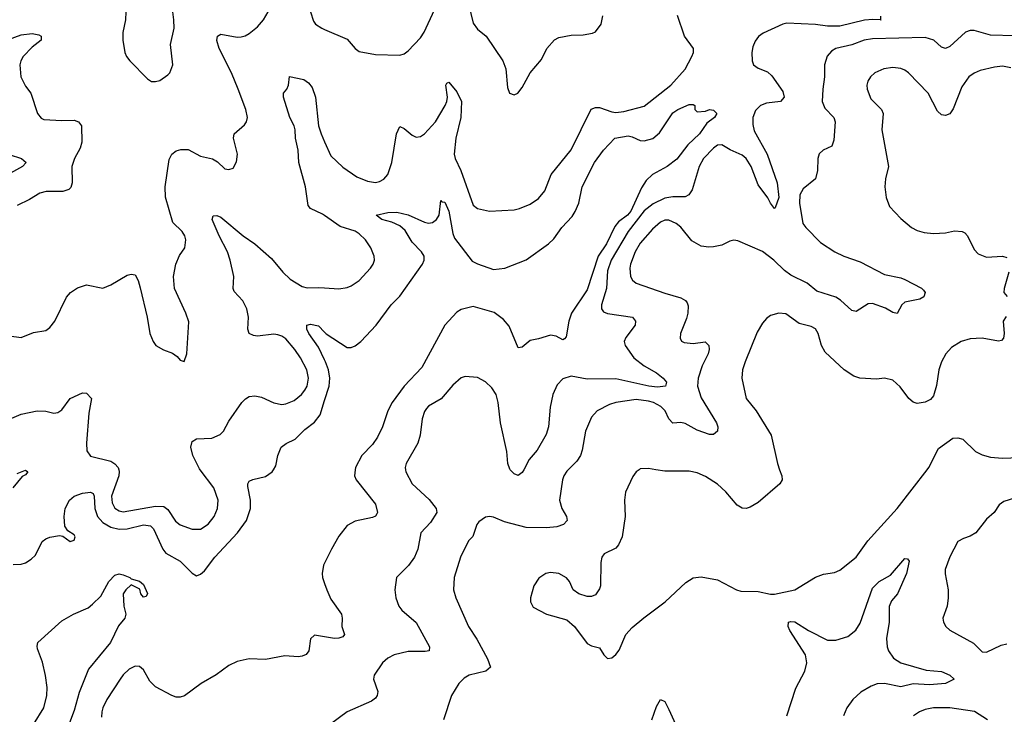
# Model space of a CAD drawing. Header units: inches. Extents: x 1682530 to 1839546, y 640742 to 791647.
# Tile 495 of 656: x 1758502 to 1763338, y 648798 to 652211. Entities that reach past the tile are written whole.
import ezdxf

# ---------------------------------------------------------------- set-up
doc = ezdxf.new("R2010")
doc.units = ezdxf.units.IN
doc.header["$MEASUREMENT"] = 0
for name, color, linetype in [('B7654', 7, 'Continuous'), ('B7655', 7, 'Continuous'), ('B7664', 7, 'Continuous'), ('B7665', 7, 'Continuous')]:
    doc.layers.add(name, color=color, linetype=linetype)

msp = doc.modelspace()

# ---------------------------------------------------------------- linework, layer by layer
at = {"layer": 'B7654', "color": 5}
for points, elevation in [([(1758490, 649981.3), (1758530, 649997.1), (1758542.8, 649990), (1758530, 649974), (1758514, 649966), (1758469.1, 649910)], 620), ([(1758470, 649533.6), (1758510, 649536.1), (1758530, 649542.8), (1758559.3, 649560.7), (1758579.7, 649580.3), (1758613.2, 649646.8), (1758630, 649660.3), (1758650, 649667.9), (1758697.2, 649677.2), (1758713.7, 649673.7), (1758750, 649646.9), (1758770, 649653.4), (1758775, 649670), (1758770, 649680.5), (1758739.3, 649699.3), (1758723.2, 649723.2), (1758720.2, 649770), (1758725.4, 649810), (1758746.5, 649850), (1758770, 649869.5), (1758810, 649884.6), (1758850, 649890.1), (1758862.5, 649882.5), (1758868.5, 649870), (1758870.9, 649810), (1758883.7, 649770), (1758910, 649739.9), (1758950, 649716.7), (1758990, 649707.1), (1759030, 649709.7), (1759110, 649728.6), (1759144.1, 649724.1), (1759158.7, 649710), (1759205.7, 649610), (1759220.7, 649590), (1759290.2, 649550), (1759350, 649492), (1759370, 649478), (1759390, 649486.4), (1759410, 649503.6), (1759461, 649570), (1759572.3, 649690), (1759615.9, 649750), (1759635.4, 649810), (1759636, 649850), (1759623.1, 649916.9), (1759622.7, 649930), (1759630, 649943.8), (1759647.9, 649952.1), (1759710, 649966.9), (1759742.7, 649990), (1759749, 650000)], 620), ([(1758988.5, 650000), (1758990.9, 649990.9), (1758988.9, 649970), (1758953.9, 649870), (1758956.9, 649836.9), (1758970, 649811.2), (1758990, 649797.2), (1759010, 649793.3), (1759170, 649821.5), (1759210, 649819.2), (1759230, 649803.8), (1759267.2, 649747.2), (1759290, 649728.4), (1759350, 649707.2), (1759390, 649708), (1759427.8, 649732.2), (1759456.8, 649770), (1759474.2, 649810), (1759477.1, 649850), (1759455.3, 649910), (1759388.6, 650000)], 640), ([(1760000, 649540.6), (1759994.9, 649530), (1759988.4, 649490), (1759990.2, 649470), (1760000, 649440.7)], 620), ([(1758570, 648748.2), (1758620.3, 648830), (1758634.9, 648890), (1758637, 648930), (1758629.2, 648989.2), (1758613.7, 649053.7), (1758590, 649119), (1758587.8, 649132.2), (1758592, 649150), (1758710, 649256.5), (1758766.6, 649290), (1758838.8, 649321.2), (1758860.5, 649339.5), (1758901.2, 649378.8), (1758940.7, 649450), (1758970, 649481.6), (1758990, 649488.4), (1759010, 649483.7), (1759042.8, 649470), (1759050, 649462.8), (1759090, 649452.2), (1759110, 649435.8), (1759130, 649391), (1759123.6, 649376.4), (1759110, 649374), (1759097.2, 649390), (1759092.3, 649412.3), (1759050, 649434), (1759022.8, 649410), (1759011, 649390), (1759013.4, 649330), (1759023.8, 649290), (1759018.4, 649270), (1758987.7, 649232.3), (1758947.9, 649150), (1758840.4, 649019.6), (1758794.5, 648905.5), (1758770, 648815.8), (1758737, 648730)], 580), ([(1760000, 649178.5), (1759950, 649186), (1759930.5, 649169.5), (1759923, 649110), (1759908.5, 649091.5), (1759890, 649083.6), (1759870, 649079.6), (1759804.9, 649084.9), (1759710, 649067.2), (1759630, 649069.7), (1759570, 649056.9), (1759530, 649036.9), (1759467.8, 648992.2), (1759392.9, 648950), (1759311.3, 648888.7), (1759290, 648881.5), (1759270, 648882.6), (1759250, 648890.4), (1759170, 648932.8), (1759141.3, 648961.3), (1759110, 649016.9), (1759090, 649032.5), (1759070, 649033.7), (1759040.2, 649019.8), (1759010, 648992.2), (1758995.1, 648970), (1758930.6, 648870), (1758910.1, 648830), (1758904.9, 648810), (1758903.4, 648783.4)], 620)]:
    msp.add_lwpolyline(points, dxfattribs=dict(at, elevation=elevation))
at = {"layer": 'B7655', "color": 5}
for points, elevation in [([(1759023.8, 652250), (1759021.6, 652210), (1759008.4, 652148.4), (1759008, 652110), (1759018.8, 652050), (1759027.3, 652030), (1759044, 652010), (1759130, 651920.7), (1759150, 651907.3), (1759170, 651907.7), (1759190, 651913), (1759230, 651940.7), (1759239.3, 651950), (1759255.1, 651990), (1759243.5, 652090), (1759260.4, 652170), (1759259.1, 652210), (1759249.7, 652290)], 680), ([(1758450, 650658.4), (1758510, 650650.4), (1758570, 650673.7), (1758630, 650684.4), (1758650, 650699.3), (1758675.1, 650730), (1758732.5, 650847.5), (1758751.6, 650870), (1758785.8, 650894.2), (1758830, 650908.8), (1758910, 650892.7), (1758950, 650908.2), (1759030, 650956.4), (1759050, 650960.5), (1759070, 650957.3), (1759083.8, 650930), (1759094, 650894), (1759129, 650750), (1759142, 650670), (1759157.1, 650630), (1759170.8, 650610), (1759208.7, 650588.7), (1759252.4, 650572.4), (1759275.5, 650555.5), (1759290, 650538), (1759310, 650532), (1759322.7, 650570), (1759333.4, 650726.6), (1759318, 650770), (1759263.1, 650890), (1759257.7, 650950), (1759269.8, 651010.2), (1759287.6, 651052.4), (1759313, 651090), (1759318.9, 651130), (1759313, 651150), (1759299.6, 651170), (1759255.1, 651215), (1759219.1, 651339.1), (1759217.2, 651390), (1759236, 651524), (1759249.9, 651550.1), (1759270, 651566.2), (1759293.8, 651573.8), (1759330, 651574.3), (1759390, 651540.4), (1759450, 651528), (1759473.5, 651513.5), (1759510, 651478.8), (1759530, 651474.8), (1759550, 651481), (1759567, 651513), (1759571.8, 651550), (1759551.6, 651630), (1759556.2, 651650), (1759606, 651694), (1759616.9, 651710), (1759620.4, 651730), (1759612.1, 651770), (1759575.6, 651870), (1759541.8, 651950), (1759482.1, 652070), (1759471.1, 652108.9), (1759474.5, 652130), (1759490, 652140.3), (1759570, 652125.5), (1759590, 652126.5), (1759610, 652131.8), (1759630, 652144.2), (1759670, 652176.5), (1759698.9, 652210), (1759722.6, 652250)], 660), ([(1759930, 652250.7), (1759944.7, 652204.7), (1759954.9, 652190), (1759985.5, 652170), (1760000, 652163.8)], 660), ([(1758343.6, 652076.4), (1758510, 652136.6), (1758564.2, 652144.2), (1758596.5, 652136.5), (1758607.7, 652130), (1758607.7, 652110), (1758563.1, 652076.9), (1758519.7, 652030), (1758507.6, 652010), (1758502.3, 651990), (1758507.2, 651930), (1758530, 651884.9), (1758557.1, 651850), (1758590.5, 651750), (1758607.3, 651727.3), (1758620.7, 651720.7), (1758710, 651715.2), (1758770, 651716.9), (1758790.5, 651710), (1758805.3, 651690), (1758807.2, 651610), (1758799.8, 651580.2), (1758771.6, 651530), (1758758.5, 651490), (1758759.2, 651410), (1758753.5, 651386.5), (1758743.5, 651376.5), (1758713.5, 651366.5), (1758633, 651367), (1758600.4, 651359.6), (1758550, 651328.3), (1758490, 651298.7)], 660), ([(1760000, 651249.4), (1759990, 651256.5), (1759930, 651284), (1759918.8, 651298.8), (1759905.7, 651390), (1759873.2, 651510), (1759869.8, 651570), (1759856.5, 651630), (1759854.8, 651670), (1759849.8, 651690), (1759829.8, 651730), (1759798, 651830), (1759798, 651850), (1759815.1, 651870), (1759822.9, 651890), (1759827.3, 651932.7), (1759897.2, 651917.2), (1759921.2, 651901.2), (1759938.8, 651878.8), (1759955.5, 651830), (1759969.5, 651690), (1759982.7, 651650), (1760000, 651610.9)], 640), ([(1758450, 651549.4), (1758510.4, 651530), (1758533.7, 651510), (1758516.5, 651490), (1758370, 651409.9)], 640), ([(1759388.6, 650000), (1759385, 650005), (1759352, 650070), (1759342.3, 650110), (1759350, 650139.1), (1759370, 650151.6), (1759445.7, 650154.3), (1759487, 650173), (1759502.9, 650190), (1759530, 650238.8), (1759594, 650330), (1759611.1, 650348.9), (1759630, 650359.5), (1759657.7, 650362.3), (1759690, 650356.9), (1759750, 650328.9), (1759790, 650320.9), (1759810, 650322.8), (1759850, 650339.6), (1759886.6, 650370), (1759902.6, 650390), (1759913.5, 650410), (1759921.5, 650450), (1759911.9, 650490), (1759881, 650550), (1759854.3, 650590), (1759810, 650642.5), (1759790, 650656.2), (1759770, 650663.2), (1759750, 650665.3), (1759670, 650656.1), (1759650, 650659.1), (1759629.7, 650670), (1759622.3, 650690), (1759625.8, 650750), (1759617.4, 650790), (1759598, 650830), (1759555.9, 650875.9), (1759550.9, 650890), (1759554.2, 650950), (1759535.9, 651030), (1759522.5, 651070), (1759481.3, 651150), (1759447.8, 651230), (1759451.9, 651248.1), (1759470, 651248.9), (1759490, 651240.2), (1759600.3, 651150), (1759657.6, 651110), (1759738.6, 651038.6), (1759794.9, 650970), (1759830, 650936.5), (1759890, 650899.6), (1759914, 650894), (1759970, 650895.5), (1760000, 650893.5)], 640), ([(1760000, 650540.1), (1759970, 650601.8), (1759921.8, 650670), (1759913, 650690), (1759913.2, 650710), (1759930, 650715.6), (1759970, 650707.4), (1760000, 650676.6)], 620), ([(1758410, 650230.3), (1758510, 650272.6), (1758588, 650290), (1758630, 650288.2), (1758670, 650278.4), (1758690, 650280.5), (1758710, 650293.4), (1758750, 650350.4), (1758810, 650378), (1758830, 650376.3), (1758854.9, 650350), (1758842, 650278), (1758830.2, 650130.2), (1758832.7, 650092.8), (1758850, 650066.4), (1758950, 650041.3), (1758969.4, 650029.4), (1758985.8, 650010), (1758988.5, 650000)], 640), ([(1759749, 650000), (1759761, 650019), (1759769.9, 650070.1), (1759786.8, 650110), (1759810.9, 650129.1), (1759855.7, 650150), (1759903, 650197), (1759950, 650233.4), (1759977.3, 650270), (1760000, 650339.5)], 620)]:
    msp.add_lwpolyline(points, dxfattribs=dict(at, elevation=elevation))
at = {"layer": 'B7664', "color": 5}
for points, elevation in [([(1760150.7, 650000), (1760147, 649970), (1760154.8, 649950), (1760250.3, 649830), (1760259.5, 649790), (1760256.7, 649783.3), (1760249, 649771), (1760235.8, 649764.2), (1760150, 649746.5), (1760110, 649725), (1760070, 649673.1), (1760033.2, 649610), (1760000, 649540.6)], 620), ([(1760397.3, 650000), (1760398.7, 649990), (1760430.4, 649930), (1760512.7, 649852.7), (1760547.7, 649810), (1760550.3, 649790), (1760519.6, 649740.4), (1760472.2, 649690), (1760457.7, 649610), (1760441.1, 649570), (1760411.1, 649528.9), (1760353.4, 649470), (1760345.5, 649410), (1760350.4, 649370), (1760364.4, 649330), (1760379.3, 649310), (1760450, 649248.5), (1760514.6, 649130), (1760514, 649110), (1760493.9, 649106.1), (1760410, 649106.8), (1760342, 649090), (1760310, 649073.5), (1760284.2, 649050), (1760243, 648990), (1760239.3, 648970), (1760260.5, 648910), (1760258, 648890), (1760250, 648877.2), (1760230, 648862), (1760110.8, 648810), (1760028, 648750)], 640), ([(1761196.8, 650000), (1761190, 649992.9), (1761174.7, 649970), (1761167.8, 649950), (1761154.2, 649850), (1761165.2, 649810), (1761187.4, 649770), (1761190.4, 649750), (1761173, 649730), (1761140.6, 649719.4), (1761090, 649714.1), (1760990, 649716.2), (1760883, 649743), (1760830, 649766.3), (1760810, 649769.7), (1760790, 649766), (1760756.7, 649743.3), (1760746.7, 649730), (1760727.7, 649672.2), (1760707, 649650), (1760667, 649570), (1760636.5, 649470), (1760633.4, 649410), (1760644.6, 649370), (1760707, 649230), (1760747.9, 649167.9), (1760799.5, 649070), (1760814, 649030), (1760791, 649010), (1760709, 648991), (1760684.5, 648975.5), (1760659.3, 648950), (1760623.8, 648890), (1760583.8, 648770)], 660), ([(1760977.6, 650000), (1760970, 649986), (1760950, 649972), (1760930, 649979.5), (1760911.8, 650000)], 640), ([(1761544.8, 650000), (1761530.3, 649989.7), (1761513.1, 649966.9), (1761477.6, 649890), (1761473.1, 649850), (1761476, 649770), (1761461.7, 649670), (1761442.6, 649630), (1761430, 649615.1), (1761373.6, 649586.4), (1761361.5, 649570), (1761356.5, 649543.5), (1761354.9, 649430), (1761350, 649414), (1761330, 649385.2), (1761310, 649377.2), (1761290, 649377.2), (1761248.7, 649390), (1761221.2, 649410), (1761202, 649450), (1761188.1, 649468.1), (1761149.6, 649489.6), (1761110, 649494), (1761086, 649490), (1761052.3, 649467.7), (1761027.7, 649430), (1761011, 649370), (1761011, 649350), (1761024, 649324), (1761090, 649290.6), (1761190, 649262.8), (1761226.8, 649230), (1761290, 649146), (1761310, 649134.8), (1761350, 649124.7), (1761370.7, 649090.7), (1761390, 649071.3), (1761410, 649076), (1761430, 649091), (1761447.2, 649112.8), (1761479.6, 649190), (1761510, 649223.8), (1761567.5, 649272.5), (1761671.8, 649350), (1761774.7, 649445.3), (1761810, 649468.5), (1761850, 649472.7), (1761930, 649459.3), (1762022, 649410), (1762043.6, 649403.6), (1762130, 649400.9), (1762190, 649387.9), (1762210, 649387.8), (1762310, 649409.5), (1762410, 649471.5), (1762450, 649486), (1762504.8, 649495.3), (1762530, 649507), (1762610.6, 649569.4), (1762668.3, 649650), (1762811.7, 649810), (1762959.5, 650000)], 680), ([(1762234.6, 650000), (1762245.7, 649970), (1762246.7, 649950), (1762236.4, 649930), (1762130, 649838), (1762090, 649815.6), (1762070, 649809.7), (1762050.9, 649810.9), (1762025.5, 649825.5), (1761970, 649891.1), (1761930, 649928.4), (1761870, 649966.2), (1761830, 649983.9), (1761790, 649992.1), (1761670, 649993.1), (1761627.2, 650000)], 680), ([(1763510, 649897.4), (1763335.9, 649844.1), (1763312.5, 649827.5), (1763288.5, 649790), (1763250, 649757.4), (1763198.4, 649690), (1763170, 649672.6), (1763137.7, 649662.2), (1763110, 649646.6), (1763070, 649572), (1763048.4, 649510), (1763048.4, 649488.4), (1763063.2, 649410), (1763063.2, 649370), (1763058, 649330), (1763036.3, 649270), (1763039.1, 649250), (1763050.7, 649230), (1763070, 649210.7), (1763186.7, 649146.7), (1763230, 649105.3), (1763250, 649103.6), (1763322, 649138), (1763350, 649144.1)], 680), ([(1762269.2, 648790), (1762313.8, 648926.2), (1762357.8, 649010), (1762367.9, 649050), (1762361.4, 649090), (1762285.4, 649210), (1762276.2, 649230), (1762279, 649250), (1762290, 649254.4), (1762310, 649252), (1762376.4, 649210), (1762470, 649162.8), (1762510, 649161.6), (1762570, 649180.7), (1762608.5, 649211.5), (1762630, 649245.3), (1762690, 649417.3), (1762722.7, 649450), (1762778.6, 649481.4), (1762850, 649562.8), (1762862, 649562), (1762870.5, 649550.5), (1762858.3, 649490), (1762813.6, 649390), (1762783.9, 649356.1), (1762771.8, 649328.2), (1762772, 649250), (1762760.2, 649170), (1762763.5, 649130), (1762770.1, 649110.1), (1762793.3, 649073.3), (1762830.1, 649050.1), (1762954.7, 649014.7), (1763030, 649007.6), (1763070.7, 648990), (1763091.3, 648970), (1763050, 648949.8), (1762970, 648942.7), (1762890, 648947.2), (1762830, 648933.3), (1762750, 648949.9), (1762713.1, 648946.9), (1762684.1, 648935.9), (1762633.4, 648906.6), (1762593.4, 648870), (1762565.2, 648830), (1762548.3, 648790)], 660), ([(1760000, 649440.7), (1760010.2, 649410), (1760030, 649364.4), (1760083.1, 649290), (1760086.5, 649270), (1760084, 649230), (1760098, 649190), (1760090, 649179.3), (1760070, 649171.6), (1760048.8, 649171.2), (1760000, 649178.5)], 620), ([(1761606.6, 648770), (1761630, 648836), (1761650, 648871), (1761670, 648861), (1761690, 648822), (1761722.7, 648750)], 660), ([(1763254.8, 648770), (1763191.8, 648811.8), (1763070.8, 648829.2), (1762990, 648829.1), (1762950, 648821.6), (1762922.4, 648810), (1762892.2, 648790)], 680)]:
    msp.add_lwpolyline(points, dxfattribs=dict(at, elevation=elevation))
at = {"layer": 'B7665', "color": 5}
for points, elevation in [([(1760000, 652163.8), (1760110, 652116.5), (1760149.2, 652069.2), (1760170, 652055.8), (1760250, 652039.6), (1760370, 652036.5), (1760390, 652043.7), (1760410, 652058.7), (1760470, 652122.8), (1760488.9, 652150), (1760581, 652350)], 660), ([(1760706.4, 652290), (1760730, 652194), (1760750, 652164.4), (1760793, 652130), (1760874.9, 652010), (1760890.4, 651970), (1760898, 651878), (1760907.3, 651850), (1760930, 651842.8), (1760949.3, 651850.7), (1760970, 651878), (1761009.7, 651950.4), (1761064.5, 652015.5), (1761092, 652070), (1761128.1, 652111.9), (1761150, 652124.4), (1761210, 652136), (1761270, 652137.3), (1761315.5, 652144.5), (1761330, 652151), (1761358, 652190), (1761365.6, 652230)], 660), ([(1760000, 651610.9), (1760030, 651543.1), (1760090, 651486.3), (1760158.9, 651438.9), (1760210, 651417.2), (1760250, 651411.3), (1760270, 651415.8), (1760290, 651426.9), (1760310, 651450.6), (1760329.8, 651510), (1760353, 651650), (1760370, 651687.3), (1760390, 651677.1), (1760430, 651644.2), (1760450, 651634.9), (1760470, 651638), (1760490, 651650.3), (1760544.8, 651710), (1760591.7, 651790), (1760600.7, 651810), (1760603.1, 651830), (1760594.5, 651890), (1760600.1, 651899.9), (1760610, 651903.8), (1760650, 651857), (1760671.8, 651810), (1760668.7, 651730), (1760643.7, 651630), (1760636, 651550), (1760640.3, 651530), (1760668.1, 651470), (1760730, 651299.5), (1760750, 651282.8), (1760809.7, 651270.3), (1760930, 651276.4), (1760957.2, 651282.8), (1761010, 651304.9), (1761050, 651333.4), (1761080.7, 651370), (1761112.8, 651450), (1761210, 651572.4), (1761308.9, 651771.1), (1761330, 651780.7), (1761350, 651779.7), (1761410, 651758.4), (1761430, 651755.9), (1761470, 651760.2), (1761570, 651786.5), (1761700.4, 651890), (1761771.3, 651968.7), (1761803.9, 652030), (1761810.8, 652050), (1761811, 652070), (1761767.3, 652130), (1761732.3, 652232.3)], 640), ([(1762730.8, 652229.2), (1762730.8, 652210.8), (1762734, 652210), (1762692.7, 652212.7), (1762651.7, 652208.3), (1762530, 652180.4), (1762470, 652180.1), (1762410, 652187.8), (1762270, 652194.4), (1762250, 652189.9), (1762154.5, 652145.5), (1762131.1, 652128.9), (1762114, 652106), (1762102.4, 652077.6), (1762097.5, 652050), (1762099.1, 652010), (1762107, 651990), (1762130, 651972.7), (1762174.4, 651954.4), (1762195.9, 651935.9), (1762250, 651858), (1762257, 651830), (1762238.8, 651810), (1762170, 651801.1), (1762141.3, 651790), (1762115.3, 651764.7), (1762102.3, 651730), (1762103, 651697), (1762110, 651665.3), (1762173.7, 651550), (1762221.9, 651410), (1762230, 651338), (1762212.8, 651287.2), (1762210, 651283.7), (1762190, 651309.6), (1762176.3, 651336.3), (1762130, 651399.2), (1762094.4, 651490), (1762070, 651528.6), (1762050, 651546), (1761991.4, 651571.4), (1761950, 651597), (1761930, 651595), (1761910, 651580.5), (1761860.9, 651530), (1761839.1, 651490), (1761804.8, 651375.2), (1761789.4, 651350.6), (1761770, 651341.6), (1761710, 651340.4), (1761670, 651333.6), (1761613.6, 651306.4), (1761570, 651271.7), (1761490, 651170.5), (1761407.4, 651030), (1761390, 650977.6), (1761383.6, 650890), (1761359, 650810), (1761359.7, 650790), (1761370, 650776.5), (1761390, 650767.1), (1761512.2, 650750), (1761527.2, 650730), (1761524.6, 650710), (1761478.9, 650650), (1761471.6, 650630), (1761475.6, 650610), (1761518.6, 650550), (1761570, 650510.2), (1761630, 650476.5), (1761663.2, 650450), (1761678.9, 650430), (1761673.4, 650410), (1761634.1, 650405.9), (1761592.3, 650410), (1761430, 650447.2), (1761290, 650445.5), (1761210, 650459.3), (1761170, 650446.9), (1761142.2, 650417.8), (1761121.3, 650370), (1761107.7, 650307.7), (1761099.6, 650210), (1761087.5, 650172.5), (1761044.2, 650095.8), (1761004.9, 650050), (1760977.6, 650000)], 640), ([(1763390, 652132.4), (1763270, 652135.4), (1763190, 652158), (1763170, 652158), (1763147.4, 652150), (1763070, 652079.1), (1763050, 652069.7), (1763030, 652076.9), (1762991.4, 652111.4), (1762950, 652123.4), (1762690, 652117.1), (1762650, 652111), (1762590, 652087.5), (1762510.2, 652069.8), (1762490, 652056.9), (1762467.7, 652032.3), (1762455.5, 651990), (1762455.4, 651930), (1762446.2, 651870), (1762444, 651810), (1762456.1, 651776.1), (1762501.2, 651730), (1762507.2, 651710), (1762500.5, 651619.5), (1762490.4, 651590), (1762449.1, 651570.9), (1762428.1, 651551.9), (1762422.7, 651530), (1762421.2, 651470), (1762410.2, 651430), (1762350, 651379.7), (1762333.2, 651350), (1762331.8, 651310), (1762349.4, 651210), (1762362.8, 651190), (1762435.9, 651115.9), (1762505.2, 651070), (1762550, 651048.7), (1762630, 651021.6), (1762750, 650959.3), (1762830, 650942.2), (1762850, 650934), (1762931.5, 650891.5), (1762941.8, 650881.8), (1762949, 650870), (1762942.4, 650850), (1762922.6, 650837.5), (1762850, 650823.9), (1762834.3, 650810), (1762812.4, 650767.6), (1762790, 650772), (1762754, 650794), (1762690, 650816.5), (1762670, 650815), (1762610, 650777.6), (1762590, 650782.4), (1762533.4, 650833.4), (1762510, 650848.2), (1762417.7, 650877.7), (1762370, 650916.8), (1762290, 650955.7), (1762258.6, 650978.6), (1762206.2, 651030), (1762150, 651071.7), (1762030, 651125.1), (1762010, 651127.3), (1761990, 651122.9), (1761950, 651103.6), (1761910, 651094.7), (1761887.1, 651092.9), (1761850, 651098.3), (1761804, 651124), (1761750, 651191.9), (1761726.3, 651210), (1761690, 651226.8), (1761670, 651227), (1761650, 651217), (1761610, 651182.6), (1761550, 651113.2), (1761524.7, 651070), (1761501.9, 651010), (1761498.3, 650990), (1761502.7, 650950), (1761511.7, 650931.7), (1761530, 650917.3), (1761670, 650866.9), (1761750, 650845.3), (1761771.9, 650831.9), (1761780, 650820), (1761785.4, 650805.4), (1761783.9, 650770), (1761777.4, 650742.6), (1761747.6, 650670), (1761746.1, 650646.1), (1761752, 650632), (1761765.2, 650625.2), (1761810, 650620.2), (1761868.6, 650628.6), (1761886.7, 650610), (1761889, 650590), (1761884.2, 650570), (1761854.7, 650510), (1761833.9, 650450), (1761832, 650410), (1761850, 650352.6), (1761924.5, 650230), (1761931.3, 650210), (1761928.8, 650190), (1761910, 650173.7), (1761890, 650172.8), (1761830, 650194.6), (1761770, 650227.4), (1761750, 650231.7), (1761710, 650228.7), (1761690.5, 650250.5), (1761672.2, 650290), (1761651.7, 650310), (1761615.4, 650330), (1761590, 650337.5), (1761530, 650344.1), (1761430.8, 650330), (1761398.9, 650321.1), (1761338.9, 650290), (1761310, 650258), (1761281.6, 650190), (1761264.8, 650095.2), (1761255.9, 650070), (1761237.8, 650042.2), (1761196.8, 650000)], 660), ([(1763370, 651974.2), (1763330, 651982.4), (1763290, 651978.9), (1763218.8, 651961.2), (1763190, 651948.5), (1763164.6, 651930), (1763130, 651881.6), (1763087.2, 651772.8), (1763070, 651748.3), (1763050, 651740.4), (1763030, 651743.5), (1763010, 651761.3), (1762964.8, 651850), (1762867.8, 651950), (1762850, 651963.1), (1762830, 651971.8), (1762790, 651976.8), (1762746.8, 651970), (1762703, 651950), (1762680.5, 651930), (1762668.2, 651910), (1762662.4, 651890), (1762664.4, 651870), (1762683, 651823), (1762734.9, 651770), (1762743.2, 651750), (1762735.8, 651670), (1762769.2, 651490), (1762754, 651430), (1762751.7, 651390), (1762757.7, 651337.7), (1762773.5, 651293.5), (1762830, 651234.9), (1762883, 651190), (1762910, 651174.9), (1762944.8, 651164.8), (1762990, 651160.8), (1763050, 651164.7), (1763093.7, 651173.7), (1763131.3, 651171.3), (1763144.6, 651164.6), (1763157.1, 651150), (1763190, 651082.8), (1763210, 651060.4), (1763250, 651044.9), (1763328.8, 651048.8), (1763350, 651042)], 680), ([(1760000, 650676.6), (1760008.2, 650668.2), (1760110, 650600.2), (1760130, 650600.2), (1760150, 650609.2), (1760177.8, 650630), (1760252.8, 650710), (1760326.8, 650810), (1760370, 650852.6), (1760481, 651010), (1760489, 651030), (1760488.9, 651050), (1760476.5, 651070), (1760430, 651118.8), (1760396.1, 651176.1), (1760370, 651197.8), (1760330, 651215.6), (1760280.9, 651230), (1760253.2, 651250), (1760310, 651263.1), (1760354.9, 651265.1), (1760410, 651252.6), (1760490, 651216.4), (1760510, 651211.5), (1760530, 651215.3), (1760549.8, 651230), (1760561.7, 651250), (1760570, 651322.8), (1760576.1, 651316.1), (1760590, 651314), (1760609.2, 651270), (1760630, 651160.7), (1760638.3, 651138.3), (1760725, 651025), (1760750, 651011), (1760830, 650983.9), (1760884.5, 650990), (1760990, 651031.8), (1761099.8, 651110), (1761125.6, 651134.4), (1761165.3, 651190), (1761215, 651245), (1761230.9, 651269.1), (1761248.1, 651310), (1761265.2, 651390), (1761325.3, 651510), (1761370, 651570.9), (1761426, 651630), (1761490, 651640.1), (1761510, 651636.1), (1761550, 651618.1), (1761570, 651616.4), (1761611.6, 651628.3), (1761644.8, 651655.2), (1761710, 651753.7), (1761734, 651770), (1761790, 651794.4), (1761810, 651794.8), (1761818, 651790), (1761818, 651770), (1761830, 651758), (1761870, 651762), (1761890, 651770.8), (1761910, 651766), (1761926, 651750), (1761914, 651730), (1761877.1, 651702.9), (1761841.7, 651650), (1761783, 651597), (1761730, 651526.3), (1761683, 651490), (1761610.1, 651449.9), (1761579.1, 651420.9), (1761555.4, 651384.6), (1761504.3, 651270), (1761487, 651250), (1761442.7, 651217.3), (1761424.6, 651195.4), (1761384.3, 651110), (1761343.4, 651050), (1761290, 650884.5), (1761212.4, 650770), (1761198.9, 650730), (1761186.7, 650653.3), (1761177.7, 650642.3), (1761170, 650638.4), (1761136.5, 650656.5), (1761110, 650661.6), (1761050, 650642.9), (1761010, 650635.6), (1760970, 650601.6), (1760950, 650599.5), (1760906.1, 650706.1), (1760878.1, 650738.1), (1760832, 650772), (1760730, 650802.3), (1760670, 650786.4), (1760650, 650774.7), (1760590, 650711), (1760477.9, 650502.1), (1760390.1, 650410), (1760332.1, 650330), (1760310.1, 650290), (1760284.4, 650210), (1760260.2, 650159.8), (1760235.7, 650124.3), (1760182.8, 650070), (1760152, 650010), (1760150.7, 650000)], 620), ([(1760000, 650893.5), (1760070, 650888.9), (1760110, 650895.3), (1760130, 650903.1), (1760170, 650930.4), (1760225.6, 650990), (1760238.7, 651010), (1760244.2, 651030), (1760243, 651050), (1760226.9, 651090), (1760200.4, 651130), (1760170, 651159.8), (1760150, 651171.4), (1760075.6, 651195.6), (1760000, 651249.4)], 640), ([(1763360.8, 650970), (1763337.4, 650890), (1763335.8, 650870), (1763351.4, 650851.4)], 680), ([(1763346.9, 650753.1), (1763331.7, 650730), (1763336.9, 650670), (1763334.4, 650645.6), (1763324.4, 650635.6), (1763308.8, 650631.2), (1763230, 650646), (1763170, 650643.1), (1763125.5, 650630), (1763079.5, 650600.5), (1763050.2, 650569.8), (1763029, 650530), (1763017.3, 650490), (1763005.5, 650414.5), (1762990, 650362.7), (1762974.9, 650345.1), (1762950, 650331.6), (1762910, 650325.1), (1762890, 650331.6), (1762870, 650349.6), (1762827.2, 650407.2), (1762790, 650439.5), (1762750, 650449.6), (1762710, 650445.4), (1762628.7, 650450), (1762599.5, 650459.5), (1762552, 650490), (1762457.8, 650577.8), (1762440.4, 650610), (1762424, 650670), (1762410, 650693), (1762390, 650704), (1762330, 650719.2), (1762265.6, 650765.6), (1762230, 650769.7), (1762190, 650757.6), (1762170, 650742.9), (1762150, 650719.5), (1762124.6, 650675.4), (1762065.5, 650530), (1762052.9, 650490), (1762048.7, 650450), (1762070.3, 650350), (1762118.9, 650290), (1762193.7, 650170), (1762223.6, 650030), (1762234.6, 650000)], 680), ([(1760000, 650339.5), (1760023, 650410), (1760025.8, 650450), (1760018.6, 650490), (1760004.9, 650530), (1760000, 650540.1)], 620), ([(1760911.8, 650000), (1760910, 650002), (1760899.1, 650030), (1760895.1, 650090), (1760863.1, 650230), (1760852.8, 650330), (1760843, 650370), (1760821.6, 650401.6), (1760790, 650431.6), (1760750, 650453.6), (1760690, 650457.6), (1760670, 650451.6), (1760630, 650415.1), (1760572.3, 650347.7), (1760510, 650311.5), (1760499.9, 650300.1), (1760490, 650286), (1760478.3, 650250), (1760469.1, 650170), (1760458, 650130), (1760400.8, 650030), (1760396, 650010), (1760397.3, 650000)], 640), ([(1762959.5, 650000), (1762967.3, 650010), (1763015.5, 650104.5), (1763085.6, 650154.4), (1763110, 650157.1), (1763134.8, 650150), (1763196.3, 650090), (1763230, 650073.4), (1763270, 650061.7), (1763330, 650056.5), (1763370, 650059), (1763450, 650076.5), (1763510, 650113.2), (1763570, 650134.2), (1763671.5, 650151.5), (1763722, 650150), (1763716, 650144), (1763715.5, 650130), (1763614.4, 650050), (1763598.4, 650030), (1763598, 650010), (1763605.2, 650000)], 680), ([(1761627.2, 650000), (1761590, 650006), (1761550, 650003.7), (1761544.8, 650000)], 680)]:
    msp.add_lwpolyline(points, dxfattribs=dict(at, elevation=elevation))

doc.saveas('drawing.dxf')
